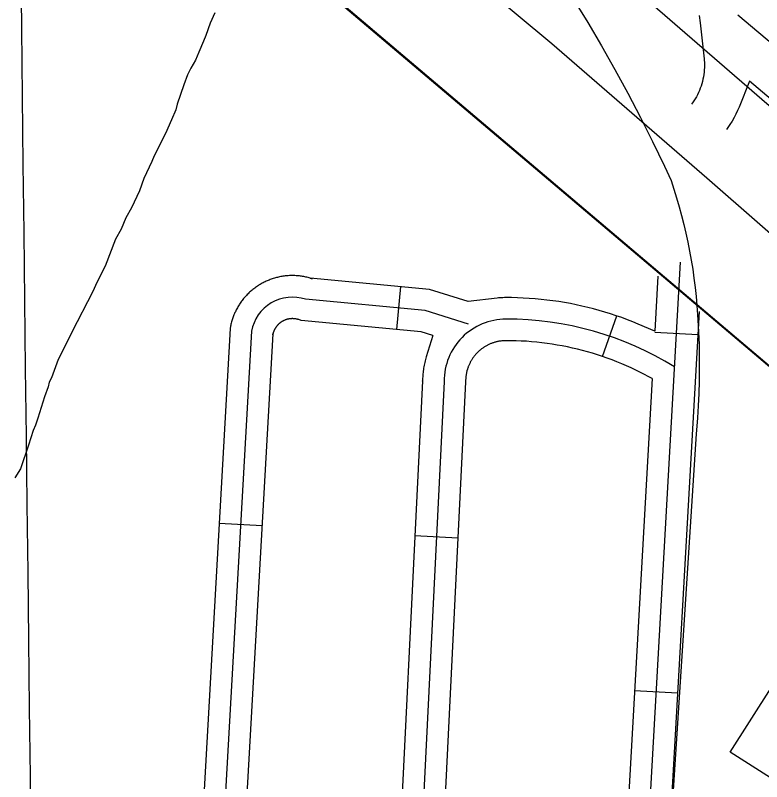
# Model space of a CAD drawing. Extents: x 3683402 to 3721514, y 487807 to 513565.
# Drawn here: x 3698100 to 3698620, y 502665 to 503199 of the extents above; entities that cross this region are included whole.
import ezdxf

# ---------------------------------------------------------------- set-up
doc = ezdxf.new("R2010")
doc.units = 0
for name, color, linetype in [('V-BLDG-OTLN', 7, 'Continuous'), ('V-GRID-MAJR', 7, 'Continuous'), ('V-RAIL-TRAK', 7, 'Continuous'), ('V-ROAD-CNTR', 7, 'Continuous'), ('V-TOPO-SHOR', 7, 'Continuous')]:
    doc.layers.add(name, color=color, linetype=linetype)

msp = doc.modelspace()

# ---------------------------------------------------------------- linework, layer by layer
at = {"layer": 'V-BLDG-OTLN'}
msp.add_lwpolyline([(3698777.896, 502757.414), (3698756.687, 502722.35000000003), (3698717.484, 502745.781), (3698693.328, 502708.047), (3698708.67, 502698.431), (3698679.097, 502653.4), (3698719.358, 502600.887), (3698695.559, 502582.699), (3698631.7630000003, 502664.90400000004), (3698598.41, 502686.102), (3698627.002, 502730.896), (3698639.91, 502723.739), (3698649.026, 502737.124), (3698668.7460000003, 502724.797), (3698691.44, 502763.273), (3698653.949, 502787.427), (3698673.926, 502820.543)], close=True, dxfattribs=at)
at = {"layer": 'V-GRID-MAJR'}
msp.add_spline([(3698217.897, 493344.793), (3698148.292, 499402.231), (3698078.651, 505462.753), (3698009.0100000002, 511523.288), (3698008.975, 511526.359)], degree=3, dxfattribs=at)
at = {"layer": 'V-RAIL-TRAK'}
for points in [[(3695859.3777187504, 505530.2785023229), (3700214.771, 501761.349)], [(3698489.3170000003, 503210.374), (3698499.205, 503194.256), (3698508.816, 503177.971), (3698518.146, 503161.523), (3698527.197, 503144.916), (3698535.958, 503128.155), (3698544.433, 503111.249), (3698552.616, 503094.197), (3698557.261, 503084.168), (3698557.261, 503084.168), (3698559.25, 503078.118), (3698561.132, 503072.034), (3698562.9080000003, 503065.918), (3698564.579, 503059.772), (3698566.1410000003, 503053.598), (3698567.595, 503047.396), (3698568.943, 503041.17), (3698570.184, 503034.924), (3698571.315, 503028.655), (3698572.335, 503022.368), (3698573.248, 503016.06200000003), (3698574.051, 503009.744), (3698574.7430000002, 503003.411), (3698575.325, 502997.069), (3698575.798, 502990.716), (3698576.019, 502987.068), (3698576.4590000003, 502978.547), (3698576.764, 502970.01900000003), (3698576.932, 502961.483), (3698576.963, 502952.943), (3698576.859, 502944.402), (3698576.615, 502935.862), (3698576.236, 502927.32800000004), (3698575.72, 502918.8), (3698575.069, 502910.281), (3698574.841, 502907.672), (3698574.841, 502907.672), (3698554.781, 502598.229)]]:
    msp.add_lwpolyline(points, dxfattribs=at)
at = {"layer": 'V-ROAD-CNTR'}
for p, q in [((3698885.1691907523, 502961.9490499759), (3698603.6957537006, 503199.415575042)), ((3698928.8991032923, 502885.80620226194), (3698611.8517373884, 503153.2846673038)), ((3698366.2412286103, 502980.39101309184), (3698369.060222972, 503010.258953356)), ((3698509.5279420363, 502961.57205073), (3698519.4139222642, 502989.895994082)), ((3698575.849809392, 502976.6250206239), (3698545.896869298, 502978.311017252)), ((3698272.2514165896, 502843.57328672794), (3698242.298476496, 502845.2612833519)), ((3698408.750143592, 502835.14430358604), (3698378.78620352, 502836.62230062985)), ((3698561.797837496, 502727.02051983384), (3698531.8458974, 502728.70651646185))]:
    msp.add_line(p, q, dxfattribs=at)
for points in [[(3695584.4264527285, 505527.082357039), (3698956.8000474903, 502674.62662462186), (3695587.7781469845, 505527.1213184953)], [(3699557.661845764, 502181.36661114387), (3699361.1812387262, 502382.645208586), (3699254.86445136, 502485.15000357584), (3699154.3696523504, 502581.4638109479), (3699063.3368344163, 502659.7636543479), (3698977.684005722, 502734.469504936), (3698812.2353366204, 502880.753212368), (3698689.2865825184, 502992.16098955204), (3698582.1587967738, 503085.850802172), (3698474.227012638, 503179.3916150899), (3698320.968319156, 503307.03935979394)], [(3698576.808807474, 503199.03557580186), (3698577.4818061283, 503193.9225860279), (3698578.4988040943, 503185.594602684), (3698579.437802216, 503177.25961935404), (3698580.301800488, 503168.88663609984), (3698580.4308002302, 503167.5646387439)], [(3698580.386800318, 503168.11863763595), (3698580.502800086, 503166.199641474), (3698580.542800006, 503164.55464476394), (3698580.521800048, 503162.9096480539), (3698580.44080021, 503161.263651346), (3698580.3008004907, 503159.62665461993), (3698580.10080089, 503157.99365788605), (3698579.8408014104, 503156.369661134), (3698579.5218020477, 503154.755664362), (3698579.143802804, 503153.15066757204), (3698578.709803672, 503151.567670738), (3698578.2158046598, 503149.9986738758), (3698577.6658057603, 503148.44567698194), (3698577.0578069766, 503146.91368004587), (3698576.397808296, 503145.4086830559), (3698575.682809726, 503143.930686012), (3698574.911811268, 503142.4756889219), (3698574.087812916, 503141.04769177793), (3698573.213814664, 503139.65069457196), (3698572.26581656, 503138.253697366), (3698571.557817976, 503137.275699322)], [(3698611.8517373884, 503153.2846673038), (3698604.747751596, 503135.355703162), (3698603.6457538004, 503132.844708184), (3698602.4507561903, 503130.37471312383), (3698601.169758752, 503127.95371796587), (3698599.801761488, 503125.58372270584), (3698598.347764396, 503123.26272734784), (3698596.8337674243, 503121.03173180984), (3698595.8597693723, 503119.68573450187)], [(3698563.683833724, 503027.388919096), (3698537.653885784, 502565.0128438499)], [(3698415.787129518, 503000.0209738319), (3698388.9621831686, 503008.38095711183), (3698305.764349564, 503016.2319414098), (3698307.25634658, 503015.72094243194), (3698306.4903481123, 503015.96894193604), (3698305.75634958, 503016.18794149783), (3698305.057350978, 503016.38794109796), (3698304.2733525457, 503016.59694068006), (3698303.5413540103, 503016.77494032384), (3698302.8393554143, 503016.93793999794), (3698302.0433570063, 503017.10693965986), (3698301.2883585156, 503017.24893937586), (3698300.542360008, 503017.380939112), (3698299.73636162, 503017.504938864), (3698299.02136305, 503017.60093867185), (3698298.27636454, 503017.69393848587), (3698297.470366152, 503017.77593832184), (3698296.744367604, 503017.8369382), (3698295.9833691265, 503017.890938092), (3698295.1843707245, 503017.929938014), (3698294.4123722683, 503017.954937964), (3698293.6353738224, 503017.96493794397), (3698292.909375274, 503017.962937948), (3698292.1543767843, 503017.9509379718), (3698291.3333784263, 503017.91993803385), (3698290.5623799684, 503017.874938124), (3698289.835381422, 503017.8219382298), (3698289.068382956, 503017.754938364), (3698288.309384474, 503017.67193853), (3698287.5433860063, 503017.5789387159), (3698286.757387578, 503017.46493894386), (3698286.023389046, 503017.34693917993), (3698285.2583905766, 503017.21093945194), (3698284.4893921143, 503017.0579397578), (3698283.773393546, 503016.90294006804), (3698283.0223950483, 503016.7309404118), (3698282.254396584, 503016.53594080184), (3698281.5223980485, 503016.3379411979), (3698280.807399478, 503016.130941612), (3698280.0424010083, 503015.8979420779), (3698279.290402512, 503015.64694258), (3698278.607403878, 503015.40994305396), (3698277.904405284, 503015.152943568), (3698277.1664067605, 503014.869944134), (3698276.4254082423, 503014.56694473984), (3698275.77140955, 503014.285945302), (3698275.055410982, 503013.96994593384), (3698274.3094124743, 503013.61594664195), (3698273.6714137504, 503013.30194726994), (3698273.0064150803, 503012.96394794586), (3698272.2894165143, 503012.5809487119), (3698271.62641784, 503012.208949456), (3698270.9494191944, 503011.817950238), (3698270.3074204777, 503011.42695102), (3698269.6784217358, 503011.03595180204), (3698269.0054230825, 503010.59495268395), (3698268.3774243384, 503010.1689535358), (3698267.77142555, 503009.7429543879), (3698267.11642686, 503009.26695533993), (3698266.5134280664, 503008.80495626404), (3698265.92142925, 503008.343957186), (3698265.322430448, 503007.852958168), (3698264.7424316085, 503007.3669591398), (3698264.1344328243, 503006.8349602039), (3698263.5804339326, 503006.33096121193), (3698263.0584349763, 503005.842962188), (3698262.473436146, 503005.2809633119), (3698261.920437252, 503004.7199644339), (3698261.4154382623, 503004.1969654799), (3698260.877439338, 503003.6179666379), (3698260.3504403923, 503003.027967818), (3698259.8634413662, 503002.4629689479), (3698259.3984422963, 503001.9069700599), (3698258.892443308, 503001.2839713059), (3698258.4144442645, 503000.66597254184), (3698257.9594451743, 503000.06097375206), (3698257.5114460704, 502999.437974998), (3698257.0644469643, 502998.799976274), (3698256.639447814, 502998.16197755), (3698256.23644862, 502997.54097879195), (3698255.8174494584, 502996.8679801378), (3698255.4194502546, 502996.197981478), (3698255.0584509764, 502995.56898273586), (3698254.6764517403, 502994.8819841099), (3698254.3164524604, 502994.195985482), (3698253.96145317, 502993.4999868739), (3698253.628453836, 502992.80598826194), (3698253.3274544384, 502992.1599895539), (3698253.00645508, 502991.439990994), (3698252.6914557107, 502990.69199248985), (3698252.4124562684, 502989.988993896), (3698252.148456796, 502989.2979952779), (3698251.8884573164, 502988.580996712), (3698251.638457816, 502987.8519981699), (3698251.3884583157, 502987.0769997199), (3698251.173458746, 502986.3570011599), (3698250.977459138, 502985.67200252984), (3698250.763459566, 502984.87500412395), (3698250.5834599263, 502984.1280056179), (3698250.423460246, 502983.440006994), (3698250.2544605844, 502982.64400858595)], [(3698548.109864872, 503017.625938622), (3698545.9508691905, 502979.25401536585)], [(3698416.139128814, 502984.20000547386), (3698385.994189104, 502993.593986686), (3698302.5853559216, 503001.4649709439)], [(3698545.9508691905, 502979.25401536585), (3698534.461892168, 502984.171005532), (3698530.6198998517, 502985.7420023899), (3698526.8149074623, 502987.214999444), (3698522.9599151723, 502988.65899655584), (3698518.997923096, 502990.04099379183), (3698515.077930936, 502991.323991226), (3698511.1719387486, 502992.5319888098), (3698507.22094665, 502993.69898647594), (3698503.2089546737, 502994.78898429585), (3698499.212962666, 502995.81298224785), (3698495.1669707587, 502996.75698036), (3698491.173978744, 502997.62697861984), (3698487.103986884, 502998.44497698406), (3698483.021995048, 502999.17997551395), (3698478.9780031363, 502999.83197421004), (3698474.892011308, 503000.438972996), (3698470.7760195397, 503000.9529719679), (3698466.6750277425, 503001.4099710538), (3698462.578035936, 503001.7839703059), (3698458.437044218, 503002.1069696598), (3698454.28605252, 503002.324969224), (3698450.203060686, 503002.48696889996), (3698446.0890689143, 503002.584968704), (3698442.1800767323, 503002.602968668), (3698441.1600787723, 503002.5959686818), (3698440.11108087, 503002.56396874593), (3698439.153082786, 503002.51996883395), (3698438.1400848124, 503002.4609689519), (3698437.07608694, 503002.37396912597), (3698436.113088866, 503002.27696931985), (3698415.787129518, 503000.0209738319)], [(3698576.771807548, 502993.014987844), (3698552.56585596, 502563.02284782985)], [(3698391.205178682, 502976.2570213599), (3698383.02619504, 502978.80701625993), (3698299.40636228, 502986.69800047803), (3698297.768365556, 502987.2589993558), (3698297.5723659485, 502987.322999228), (3698297.334366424, 502987.39399908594), (3698297.0633669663, 502987.47199893), (3698296.87136735, 502987.5229988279), (3698296.615367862, 502987.58499870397), (3698296.333368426, 502987.64999857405), (3698296.14136881, 502987.690998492), (3698295.900369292, 502987.7369984), (3698295.648369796, 502987.780998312), (3698295.45637018, 502987.81099825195), (3698295.1713707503, 502987.8489981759), (3698294.90637128, 502987.8819981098), (3698294.7063716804, 502987.90199807), (3698294.4283722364, 502987.924998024), (3698294.177372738, 502987.942997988), (3698293.9663731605, 502987.95399796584), (3698293.7303736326, 502987.960997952), (3698293.489374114, 502987.9649979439), (3698293.207374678, 502987.96299794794), (3698292.952375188, 502987.95899795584), (3698292.757375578, 502987.9519979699), (3698292.5223760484, 502987.93899799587), (3698292.2393766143, 502987.9179980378), (3698292.0003770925, 502987.89699808), (3698291.749377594, 502987.8699981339), (3698291.515378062, 502987.84099819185), (3698291.295378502, 502987.808998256), (3698291.0353790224, 502987.7669983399), (3698290.800379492, 502987.72499842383), (3698290.5793799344, 502987.6819985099), (3698290.307380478, 502987.6229986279), (3698290.0743809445, 502987.5689987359), (3698289.858381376, 502987.5139988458), (3698289.6123818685, 502987.4479989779), (3698289.3553823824, 502987.3729991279), (3698289.154382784, 502987.31199924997), (3698288.9463832, 502987.24299938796), (3698288.67138375, 502987.147999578), (3698288.4283842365, 502987.0589997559), (3698288.2223846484, 502986.97999991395), (3698288.025385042, 502986.8990000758), (3698287.7473855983, 502986.780000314), (3698287.539386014, 502986.6880004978), (3698287.369386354, 502986.6080006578), (3698287.099386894, 502986.474000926), (3698286.8623873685, 502986.3540011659), (3698286.69138771, 502986.263001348), (3698286.46638816, 502986.13700160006), (3698286.2673885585, 502986.0220018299), (3698286.0473889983, 502985.8870021), (3698285.818389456, 502985.7440023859), (3698285.64138981, 502985.6290026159), (3698285.4353902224, 502985.48900289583), (3698285.2173906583, 502985.3350032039), (3698285.048390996, 502985.21300344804), (3698284.8493913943, 502985.061003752), (3698284.645391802, 502984.9020040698), (3698284.460392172, 502984.7510043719), (3698284.2623925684, 502984.585004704), (3698284.112392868, 502984.45300496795), (3698283.91639326, 502984.27500532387), (3698283.700393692, 502984.073005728), (3698283.555393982, 502983.9330060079), (3698283.3983942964, 502983.774006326), (3698283.1993946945, 502983.56700673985), (3698283.0473949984, 502983.40400706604), (3698282.9003952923, 502983.2400073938), (3698282.729395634, 502983.041007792), (3698282.544396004, 502982.8210082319), (3698282.412396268, 502982.6580085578), (3698282.272396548, 502982.47600892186), (3698282.1193968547, 502982.2730093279), (3698281.9753971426, 502982.0740097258), (3698281.8403974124, 502981.880010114), (3698281.7053976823, 502981.67801051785), (3698281.558397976, 502981.451010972), (3698281.443398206, 502981.2660113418), (3698281.323398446, 502981.0660117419), (3698281.1823987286, 502980.8190122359), (3698281.070398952, 502980.6180126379), (3698280.962399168, 502980.4120130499), (3698280.8553993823, 502980.20201346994), (3698280.752399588, 502979.98601390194), (3698280.6253998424, 502979.714014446), (3698280.53640002, 502979.51401484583), (3698280.457400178, 502979.3260152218), (3698280.362400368, 502979.08901569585), (3698280.2664005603, 502978.83801619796), (3698280.180400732, 502978.59901667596), (3698280.102400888, 502978.37401712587), (3698280.0424010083, 502978.18701749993), (3698279.9674011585, 502977.935018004), (3698279.8854013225, 502977.65001857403), (3698279.837401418, 502977.4710189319), (3698279.7794015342, 502977.230019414), (3698279.7114016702, 502976.9340200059), (3698279.670401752, 502976.7420203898)], [(3698250.2544605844, 502982.64400858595), (3698249.947461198, 502981.016011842), (3698218.154524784, 502416.72814042)], [(3698264.8684313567, 502979.1950154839), (3698233.335494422, 502419.5161348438)], [(3698279.670401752, 502976.7420203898), (3698279.789401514, 502977.37401912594), (3698248.5164640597, 502422.3041292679)], [(3698391.205178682, 502976.2570213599), (3698386.6351878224, 502961.40505106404), (3698386.339188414, 502960.4080530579), (3698386.074188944, 502959.4320550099), (3698385.8311894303, 502958.49705688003), (3698385.592189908, 502957.50305886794), (3698385.3611903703, 502956.46006095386), (3698385.16619076, 502955.4750629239), (3698384.9871911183, 502954.511064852), (3698384.8201914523, 502953.5030668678), (3698384.6731917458, 502952.519068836), (3698384.5331920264, 502951.4680709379), (3698384.4231922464, 502950.4510729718), (3698384.33119243, 502949.498074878), (3698384.2471925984, 502948.4440769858), (3698384.19119271, 502947.43107901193), (3698384.147192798, 502946.46308094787), (3698384.119192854, 502945.41208305), (3698384.1141928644, 502944.41708503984), (3698384.1131928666, 502944.56808473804), (3698363.883233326, 502534.6249046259)], [(3698544.094872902, 502946.279081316), (3698535.9688891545, 502950.45507296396), (3698532.7038956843, 502952.05806975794), (3698529.433902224, 502953.620066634), (3698526.1879087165, 502955.07906371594), (3698522.879915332, 502956.495060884), (3698519.523922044, 502957.8680581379), (3698516.138928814, 502959.179055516), (3698512.7559355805, 502960.445052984), (3698509.387942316, 502961.62105063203), (3698505.981949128, 502962.73604840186), (3698502.4919561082, 502963.8140462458), (3698499.0389630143, 502964.835044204), (3698495.552969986, 502965.7810423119), (3698492.0809769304, 502966.6710405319), (3698488.564983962, 502967.49103889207), (3698485.023991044, 502968.2630373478), (3698481.4899981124, 502968.97303592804), (3698477.974005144, 502969.606034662), (3698474.38601232, 502970.1860335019), (3698470.8320194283, 502970.71303244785), (3698467.2540265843, 502971.15903155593), (3698463.6490337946, 502971.5620307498), (3698460.0480409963, 502971.8900300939), (3698456.48104813, 502972.169029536), (3698452.90605528, 502972.35702916), (3698449.253062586, 502972.50102887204), (3698445.66106977, 502972.58702869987), (3698442.210076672, 502972.6030286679), (3698441.720077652, 502972.6000286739), (3698441.269078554, 502972.58602870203), (3698440.725079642, 502972.560028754), (3698440.228080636, 502972.53102881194), (3698439.7920815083, 502972.49602888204), (3698439.263082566, 502972.4430289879), (3698438.7580835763, 502972.3870291), (3698438.3170844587, 502972.32802921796), (3698437.830085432, 502972.254029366), (3698437.34108641, 502972.171029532), (3698436.8210874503, 502972.07302972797), (3698436.335088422, 502971.976029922), (3698435.910089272, 502971.88103011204), (3698435.4340902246, 502971.765030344), (3698434.9230912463, 502971.631030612), (3698434.449092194, 502971.5010308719), (3698433.978093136, 502971.36003115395), (3698433.532094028, 502971.22003143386), (3698433.074094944, 502971.06403174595), (3698432.580095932, 502970.8890320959), (3698432.1190968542, 502970.71703243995), (3698431.6880977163, 502970.54703277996), (3698431.2250986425, 502970.35303316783), (3698430.774099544, 502970.1580335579), (3698430.332100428, 502969.95503396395), (3698429.8841013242, 502969.7410343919), (3698429.4271022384, 502969.511034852), (3698429.015103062, 502969.29903527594), (3698428.6141038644, 502969.07803571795), (3698428.1391048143, 502968.808036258), (3698427.7041056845, 502968.55203676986), (3698427.315106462, 502968.314037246), (3698426.9231072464, 502968.06303774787), (3698426.4691081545, 502967.7600383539), (3698426.0771089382, 502967.493038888), (3698425.7121096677, 502967.22903941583), (3698425.2781105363, 502966.9070400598), (3698424.880111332, 502966.603040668), (3698424.5331120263, 502966.32604122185), (3698424.140112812, 502965.9990418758), (3698423.769113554, 502965.684042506), (3698423.397114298, 502965.3510431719), (3698423.0201150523, 502965.0080438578), (3698422.687115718, 502964.69004449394), (3698422.3381164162, 502964.346045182), (3698421.9751171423, 502963.9760459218), (3698421.658117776, 502963.64204658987), (3698421.325118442, 502963.27504732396), (3698420.990119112, 502962.8980480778), (3698420.6781197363, 502962.52904881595), (3698420.353120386, 502962.13604960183), (3698420.073120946, 502961.78405030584), (3698419.76112157, 502961.37305112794), (3698419.444122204, 502960.94705198), (3698419.189122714, 502960.59005269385), (3698418.917123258, 502960.1890534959), (3698418.622123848, 502959.7440543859), (3698418.3721243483, 502959.351055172), (3698418.1231248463, 502958.94405598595), (3698417.8731253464, 502958.5160568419), (3698417.613125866, 502958.0560577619), (3698417.387126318, 502957.64205858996), (3698417.1731267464, 502957.226059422), (3698416.95112719, 502956.78006031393), (3698416.7321276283, 502956.31906123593), (3698416.530128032, 502955.87706211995), (3698416.3411284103, 502955.4380629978), (3698416.144128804, 502954.9630639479)], [(3698416.144128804, 502954.9630639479), (3698415.975129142, 502954.5320648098), (3698415.8051294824, 502954.07306572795), (3698415.632129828, 502953.58406670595), (3698415.478130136, 502953.126067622), (3698415.3331304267, 502952.661068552), (3698415.1991306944, 502952.208069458), (3698415.070130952, 502951.73407040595), (3698414.935131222, 502951.2110714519), (3698414.822131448, 502950.74707237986), (3698414.727131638, 502950.31407324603), (3698414.6301318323, 502949.82307422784), (3698414.535132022, 502949.31307524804), (3698414.454132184, 502948.8270762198), (3698414.3791323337, 502948.32707721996), (3698414.3211324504, 502947.8860781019), (3698414.269132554, 502947.40107907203), (3698414.217132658, 502946.8620801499), (3698414.18113273, 502946.4140810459), (3698414.153132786, 502945.919082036), (3698414.1291328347, 502945.3850831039), (3698414.1171328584, 502944.9340840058), (3698414.114132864, 502944.421085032), (3698414.1171328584, 502943.9120860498), (3698394.073172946, 502537.716898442)], [(3698544.094872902, 502946.279081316), (3698522.7419156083, 502567.00283987), (3698522.20091669, 502564.45484496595), (3698521.4859181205, 502560.656852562), (3698520.8499193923, 502556.9328600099), (3698520.2439206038, 502553.13386760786), (3698519.722921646, 502549.28687530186), (3698519.2829225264, 502545.5398827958), (3698518.8759233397, 502541.72389042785), (3698518.553923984, 502537.85389816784), (3698518.306924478, 502534.0459057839), (3698518.1179248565, 502530.19591348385), (3698518.0049250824, 502526.40892105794), (3698517.932925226, 502522.58992869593), (3698517.947925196, 502518.68893649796), (3698518.0359250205, 502514.85894415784), (3698518.186924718, 502511.06795174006), (3698518.779923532, 502499.69197449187)], [(3698399.115162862, 502944.2400853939), (3698378.978203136, 502536.17090153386)]]:
    msp.add_lwpolyline(points, dxfattribs=at)
for centre, radius, start, end in [((3698293.3802251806, 502973.9808818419), 28.98464380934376, 71.48297162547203, 169.63647440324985), ((3698442.2469852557, 502944.47059338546), 43.132436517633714, 90.06895807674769, 180.30620529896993), ((3698442.8923881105, 502765.97920147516), 221.6248941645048, 58.23165150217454, 90.18027372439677)]:
    msp.add_arc(centre, radius, start, end, dxfattribs=at)
at = {"layer": 'V-TOPO-SHOR'}
msp.add_lwpolyline([(3698239.3340000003, 503200.92100000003), (3698236.149, 503193.863), (3698232.9560000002, 503185.233), (3698231.363, 503181.311), (3698228.1720000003, 503173.467), (3698225.784, 503167.978), (3698222.608, 503162.494), (3698220.224, 503157.79000000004), (3698217.826, 503150.728), (3698213.0330000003, 503137.39), (3698212.2260000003, 503133.46400000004), (3698209.042, 503126.406), (3698205.058, 503116.996), (3698197.108, 503101.316), (3698195.515, 503097.39400000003), (3698189.944, 503085.635), (3698186.751, 503077.004), (3698181.185, 503065.245), (3698177.214, 503058.191), (3698174.025, 503050.347), (3698170.054, 503043.294), (3698162.8740000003, 503024.467), (3698157.309, 503013.492), (3698154.125, 503006.434), (3698139.819, 502978.999), (3698135.84, 502970.375), (3698130.278, 502959.4), (3698125.49, 502946.848), (3698123.9, 502943.712), (3698123.095, 502940.57300000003), (3698120.697, 502933.511), (3698115.897, 502918.602), (3698114.299, 502913.893), (3698112.704, 502909.971), (3698109.503, 502899.768), (3698103.9080000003, 502883.292), (3698099.941, 502877.025)], dxfattribs=at)
msp.add_lwpolyline([(3698239.3340000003, 503200.92100000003), (3698236.149, 503193.863), (3698232.9560000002, 503185.233), (3698231.363, 503181.311), (3698228.1720000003, 503173.467), (3698225.784, 503167.978), (3698222.608, 503162.494), (3698220.224, 503157.79000000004), (3698217.826, 503150.728), (3698213.0330000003, 503137.39), (3698212.2260000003, 503133.46400000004), (3698209.042, 503126.406), (3698205.058, 503116.996), (3698197.108, 503101.316), (3698195.515, 503097.39400000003), (3698189.944, 503085.635), (3698186.751, 503077.004), (3698181.185, 503065.245), (3698177.214, 503058.191), (3698174.025, 503050.347), (3698170.054, 503043.294), (3698162.8740000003, 503024.467), (3698157.309, 503013.492), (3698154.125, 503006.434), (3698139.819, 502978.999), (3698135.84, 502970.375), (3698130.278, 502959.4), (3698125.49, 502946.848), (3698123.9, 502943.712), (3698123.095, 502940.57300000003), (3698120.697, 502933.511), (3698115.897, 502918.602), (3698114.299, 502913.893), (3698112.704, 502909.971), (3698109.503, 502899.768), (3698103.9080000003, 502883.292), (3698099.941, 502877.025)], dxfattribs=at)

doc.saveas('drawing.dxf')
